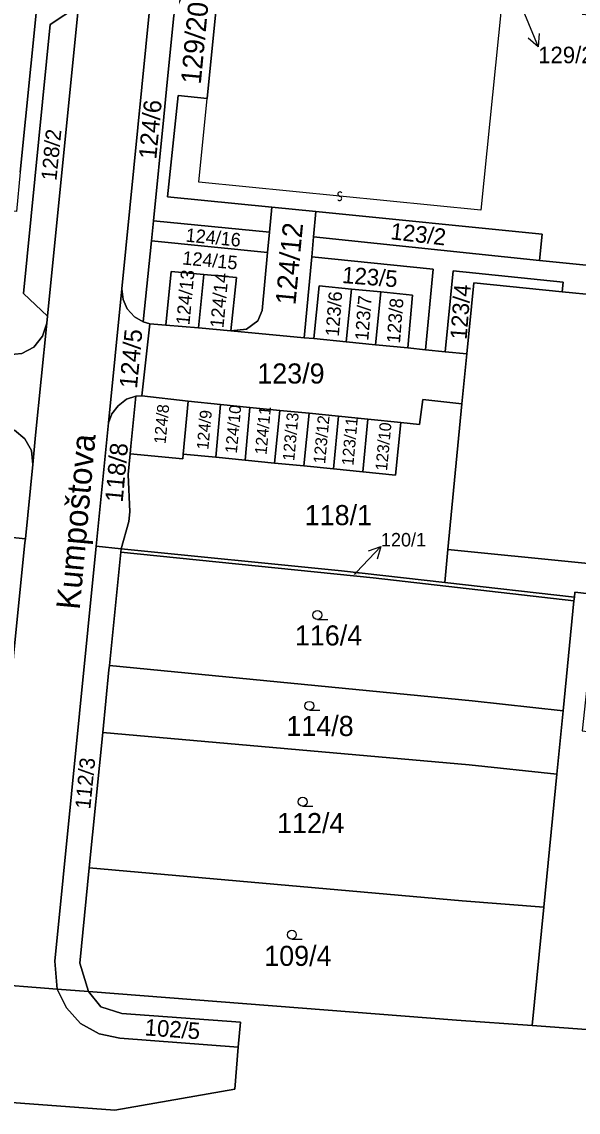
# Model space of a CAD drawing. Extents: x -598233 to -596890, y -1157848 to -1156431.
# Drawn here: x -597847.5 to -597800.5, y -1156974 to -1156881.8 of the extents above; entities that cross this region are included whole.
import ezdxf

# ---------------------------------------------------------------- set-up
doc = ezdxf.new("R2010")
doc.units = 0
for name, color, linetype in [('Level 1', 7, 'Continuous'), ('Level 11', 7, 'Continuous'), ('Level 13', 7, 'Continuous'), ('Level 3', 7, 'Continuous'), ('Level 4', 7, 'Continuous'), ('Level 5', 7, 'Continuous'), ('Level 57', 7, 'Continuous'), ('Level 60', 7, 'Continuous')]:
    doc.layers.add(name, color=color, linetype=linetype)

msp = doc.modelspace()

# ---------------------------------------------------------------- linework, layer by layer
at = {"layer": 'Level 1'}
for points in [[(-597847.67, -1156894.51), (-597845.88, -1156876.55), (-597853.45, -1156875.79)], [(-597822.69, -1156878.9), (-597830.85, -1156878.09), (-597831.87, -1156888.28)], [(-597845.37, -1156906.68), (-597847.41, -1156904.77), (-597845.14, -1156882.03), (-597842.76, -1156880.46)], [(-597842.76, -1156880.46), (-597845.37, -1156906.68)], [(-597839.09, -1156904.37), (-597836.71, -1156880.5)], [(-597836.42, -1156898.63), (-597835.54, -1156889.82), (-597835.31, -1156887.49), (-597834.69, -1156881.26)], [(-597831.87, -1156888.28), (-597834.33, -1156888.02), (-597835.21, -1156896.58), (-597826.39, -1156897.46)], [(-597826.39, -1156897.46), (-597826.6, -1156899.58)], [(-597822.67, -1156897.83), (-597826.39, -1156897.46)], [(-597836.42, -1156898.63), (-597836.59, -1156900.31)], [(-597826.6, -1156899.58), (-597836.42, -1156898.63)], [(-597822.87, -1156899.98), (-597822.67, -1156897.83)], [(-597822.67, -1156897.83), (-597803.55, -1156899.74), (-597803.79, -1156901.97)], [(-597826.76, -1156901.29), (-597826.6, -1156899.58)], [(-597837.28, -1156907.15), (-597836.59, -1156900.31)], [(-597836.59, -1156900.31), (-597826.76, -1156901.29)], [(-597823.01, -1156901.67), (-597822.87, -1156899.98)], [(-597803.79, -1156901.97), (-597822.87, -1156899.98)], [(-597826.76, -1156901.29), (-597827.23, -1156906.19), (-597827.6, -1156907.07), (-597828.54, -1156907.78), (-597829.86, -1156907.92)], [(-597823.01, -1156901.67), (-597823.68, -1156908.51)], [(-597813.42, -1156909.51), (-597812.76, -1156902.69), (-597823.01, -1156901.67)], [(-597803.79, -1156901.97), (-597786.52, -1156903.7), (-597786.36, -1156901.78), (-597783.58, -1156902.02), (-597783.65, -1156902.74)], [(-597835.36, -1156907.44), (-597834.92, -1156902.9), (-597832.16, -1156903.16)], [(-597832.16, -1156903.16), (-597832.61, -1156907.67)], [(-597829.86, -1156907.92), (-597829.39, -1156903.42), (-597832.16, -1156903.16)], [(-597801.85, -1156904.61), (-597801.78, -1156903.81), (-597811.08, -1156902.85), (-597811.74, -1156909.69)], [(-597822.85, -1156908.57), (-597822.4, -1156904.11), (-597819.67, -1156904.38)], [(-597809.92, -1156909.87), (-597809.33, -1156903.87), (-597801.85, -1156904.61)], [(-597840.22, -1156915.7), (-597839.09, -1156904.37)], [(-597837.28, -1156907.15), (-597838.02, -1156906.72), (-597838.63, -1156906.06), (-597838.97, -1156905.26), (-597839.09, -1156904.37)], [(-597819.67, -1156904.38), (-597820.13, -1156908.85)], [(-597817.18, -1156904.63), (-597819.67, -1156904.38)], [(-597817.64, -1156909.09), (-597817.18, -1156904.63)], [(-597814.91, -1156909.36), (-597814.51, -1156904.89), (-597817.18, -1156904.63)], [(-597801.85, -1156904.61), (-597796.06, -1156905.19)], [(-597845.37, -1156906.68), (-597845.43, -1156907.28)], [(-597853.85, -1156909.43), (-597848.73, -1156909.95), (-597847.54, -1156909.83), (-597846.51, -1156909.29), (-597845.79, -1156908.37), (-597845.43, -1156907.28)], [(-597845.43, -1156907.28), (-597846.37, -1156916.72), (-597846.62, -1156919.2)], [(-597837.39, -1156913.42), (-597836.73, -1156907.33)], [(-597836.73, -1156907.33), (-597837.28, -1156907.15)], [(-597835.36, -1156907.44), (-597836.73, -1156907.33)], [(-597832.61, -1156907.67), (-597835.36, -1156907.44)], [(-597832.61, -1156907.67), (-597829.86, -1156907.92)], [(-597823.68, -1156908.51), (-597829.86, -1156907.92)], [(-597823.68, -1156908.51), (-597822.85, -1156908.57)], [(-597820.13, -1156908.85), (-597822.85, -1156908.57)], [(-597820.13, -1156908.85), (-597817.64, -1156909.09)], [(-597817.64, -1156909.09), (-597814.91, -1156909.36)], [(-597813.42, -1156909.51), (-597814.91, -1156909.36)], [(-597811.74, -1156909.69), (-597813.42, -1156909.51)], [(-597811.74, -1156909.69), (-597809.92, -1156909.87)], [(-597810.33, -1156914.08), (-597809.92, -1156909.87)], [(-597837.91, -1156913.44), (-597838.7, -1156913.7), (-597839.39, -1156914.24), (-597839.92, -1156914.92), (-597840.22, -1156915.7)], [(-597838.38, -1156918.3), (-597838.31, -1156917.65), (-597837.91, -1156913.44)], [(-597837.39, -1156913.42), (-597837.91, -1156913.44)], [(-597833.49, -1156913.87), (-597837.39, -1156913.42)], [(-597833.49, -1156913.87), (-597833.89, -1156918.33)], [(-597830.75, -1156914.14), (-597833.49, -1156913.87)], [(-597831.15, -1156918.6), (-597830.75, -1156914.14)], [(-597828.26, -1156914.39), (-597830.75, -1156914.14)], [(-597810.33, -1156914.08), (-597813.63, -1156913.72), (-597813.92, -1156915.84), (-597815.51, -1156915.66)], [(-597811.53, -1156926.41), (-597810.33, -1156914.08)], [(-597828.26, -1156914.39), (-597828.66, -1156918.84)], [(-597825.74, -1156914.64), (-597828.26, -1156914.39)], [(-597826.18, -1156919.1), (-597825.74, -1156914.64)], [(-597823.26, -1156914.88), (-597825.74, -1156914.64)], [(-597823.69, -1156919.33), (-597823.26, -1156914.88)], [(-597820.77, -1156915.12), (-597823.26, -1156914.88)], [(-597821.2, -1156919.59), (-597820.77, -1156915.12)], [(-597818.28, -1156915.38), (-597820.77, -1156915.12)], [(-597852.56, -1156918.42), (-597852.18, -1156917.37), (-597851.42, -1156916.5), (-597850.37, -1156916), (-597849.22, -1156915.92), (-597848.15, -1156916.3), (-597847.28, -1156917.04), (-597846.72, -1156918.02), (-597846.62, -1156919.2)], [(-597841.26, -1156926.12), (-597840.22, -1156915.7)], [(-597818.72, -1156919.83), (-597818.28, -1156915.38)], [(-597818.72, -1156919.83), (-597815.96, -1156920.11), (-597815.51, -1156915.66)], [(-597815.51, -1156915.66), (-597818.28, -1156915.38)], [(-597839.15, -1156926.33), (-597838.5, -1156924.02), (-597838.42, -1156923.21), (-597838.55, -1156920.05), (-597838.38, -1156918.3)], [(-597833.89, -1156918.33), (-597833.93, -1156918.72), (-597838.38, -1156918.3)], [(-597831.15, -1156918.6), (-597833.89, -1156918.33)], [(-597828.66, -1156918.84), (-597831.15, -1156918.6)], [(-597828.66, -1156918.84), (-597826.18, -1156919.1)], [(-597846.62, -1156919.2), (-597847.24, -1156925.49)], [(-597826.18, -1156919.1), (-597823.69, -1156919.33)], [(-597823.69, -1156919.33), (-597821.2, -1156919.59)], [(-597821.2, -1156919.59), (-597818.72, -1156919.83)], [(-597847.24, -1156925.49), (-597849.11, -1156925.31)], [(-597847.24, -1156925.49), (-597847.27, -1156925.81), (-597848.23, -1156935.41), (-597848.26, -1156935.77), (-597848.8, -1156941.13), (-597849.94, -1156952.57), (-597850.78, -1156961.04)], [(-597841.26, -1156926.12), (-597844.76, -1156961.19), (-597844.54, -1156963.55)], [(-597841.26, -1156926.12), (-597839.15, -1156926.33)], [(-597839.15, -1156926.33), (-597839.18, -1156926.63)], [(-597839.15, -1156926.33), (-597820.52, -1156928.21), (-597811.77, -1156929.19)], [(-597840.13, -1156936.21), (-597839.18, -1156926.63)], [(-597800.86, -1156930.73), (-597817.83, -1156928.8), (-597839.18, -1156926.63)], [(-597811.53, -1156926.41), (-597811.77, -1156929.19)], [(-597734.12, -1156934.12), (-597811.53, -1156926.41)], [(-597811.77, -1156929.19), (-597800.83, -1156930.42)], [(-597786.67, -1156931.6), (-597800.79, -1156930), (-597800.83, -1156930.42)], [(-597800.86, -1156930.73), (-597801.78, -1156940.03)], [(-597800.83, -1156930.42), (-597800.86, -1156930.73)], [(-597840.7, -1156941.85), (-597840.17, -1156936.57), (-597840.13, -1156936.21)], [(-597801.78, -1156940.03), (-597809.47, -1156939.2), (-597840.13, -1156936.21)], [(-597801.78, -1156940.03), (-597802.31, -1156945.39)], [(-597841.84, -1156953.29), (-597840.7, -1156941.85)], [(-597802.31, -1156945.39), (-597809.73, -1156944.6), (-597840.7, -1156941.85)], [(-597803.42, -1156956.64), (-597802.31, -1156945.39)], [(-597841.91, -1156963.76), (-597842.64, -1156961.36), (-597841.84, -1156953.29)], [(-597803.42, -1156956.64), (-597810.3, -1156956.09), (-597841.84, -1156953.29)], [(-597804.41, -1156966.64), (-597803.42, -1156956.64)], [(-598001.49, -1156961.77), (-597839.67, -1156973.77), (-597829.53, -1156972.01), (-597829.24, -1156968.46)], [(-597850.98, -1156963.05), (-597844.54, -1156963.55)], [(-597829.24, -1156968.46), (-597839.26, -1156967.71), (-597841, -1156967.33), (-597842.57, -1156966.47), (-597843.76, -1156965.14), (-597844.54, -1156963.55)], [(-597844.54, -1156963.55), (-597841.91, -1156963.76)], [(-597841.91, -1156963.76), (-597840.87, -1156965.06), (-597839.08, -1156965.6), (-597829.05, -1156966.34), (-597829.24, -1156968.46)], [(-597804.41, -1156966.64), (-597810.8, -1156966.17), (-597841.91, -1156963.76)], [(-597804.41, -1156966.64), (-597790.25, -1156967.68)]]:
    msp.add_lwpolyline(points, dxfattribs=at)
at = {"layer": 'Level 13'}
for centre, start, end in [((-597820.68, -1156896.723), 211.71926, 83.81725), ((-597820.641, -1156896.357), 31.5048, 264.0948)]:
    msp.add_arc(centre, 0.184, start, end, dxfattribs=at)
at = {"layer": 'Level 3'}
msp.add_lwpolyline([(-597807, -1156880.46), (-597808.74, -1156897.72), (-597832.58, -1156895.36), (-597831.87, -1156888.28)], dxfattribs=at)
at = {"layer": 'Level 5'}
for p, q in [((-597822.55, -1156932.31), (-597821.675, -1156932.31)), ((-597823.23, -1156939.98), (-597822.355, -1156939.98)), ((-597823.8, -1156948.09), (-597822.925, -1156948.09)), ((-597824.71, -1156959.33), (-597823.835, -1156959.33))]:
    msp.add_line(p, q, dxfattribs=at)
for centre in [(-597822.55, -1156931.935), (-597823.23, -1156939.605), (-597823.8, -1156947.715), (-597824.71, -1156958.955)]:
    msp.add_circle(centre, 0.375, dxfattribs=at)
at = {"layer": 'Level 57'}
for p, q in [((-597805.043, -1156881.13), (-597803.89, -1156883.9)), ((-597819.245, -1156928.316), (-597817.18, -1156926.14)), ((-597819.42, -1156928.5), (-597819.245, -1156928.316))]:
    msp.add_line(p, q, dxfattribs=at)
for points in [[(-597803.813, -1156882.784), (-597803.89, -1156883.9), (-597804.736, -1156883.169)], [(-597818.231, -1156926.521), (-597817.18, -1156926.14), (-597817.505, -1156927.21)]]:
    msp.add_lwpolyline(points, dxfattribs=at)
at = {"layer": 'Level 60'}
for points in [[(-597924.66, -1156868.68), (-597912.89, -1156869.86), (-597870.08, -1156874.13), (-597853.45, -1156875.79), (-597845.88, -1156876.55), (-597847.67, -1156894.51), (-597847.98, -1156897.84), (-597872.79, -1156895.42), (-597878.73, -1156894.84), (-597896.71, -1156893.08), (-597896.99, -1156895.59), (-597888.88, -1156896.39), (-597888.91, -1156896.69), (-597890.67, -1156914.32), (-597914.9, -1156911.93), (-597913.45, -1156897.52), (-597913.09, -1156893.99), (-597901.17, -1156895.17), (-597900.87, -1156892.64), (-597942.21, -1156888.49), (-597940.73, -1156873.76), (-597940.07, -1156867.14), (-597937.1, -1156867.44)], [(-597838.02, -1156906.72), (-597838.63, -1156906.06), (-597838.97, -1156905.26), (-597839.09, -1156904.37), (-597836.71, -1156880.5), (-597836.02, -1156878.32), (-597834.18, -1156876.31), (-597834.69, -1156881.26), (-597835.31, -1156887.49), (-597835.54, -1156889.82), (-597836.42, -1156898.63), (-597836.59, -1156900.31), (-597837.28, -1156907.15)], [(-597822.56, -1156877.49), (-597822.69, -1156878.9), (-597830.85, -1156878.09), (-597831.87, -1156888.28), (-597834.33, -1156888.02), (-597835.21, -1156896.58), (-597826.39, -1156897.46), (-597826.6, -1156899.58), (-597836.42, -1156898.63), (-597835.54, -1156889.82), (-597835.31, -1156887.49), (-597834.69, -1156881.26), (-597833.75, -1156879), (-597832.41, -1156877.94), (-597830.74, -1156877.75), (-597824.33, -1156878.36), (-597824.21, -1156877.34)], [(-597842.76, -1156880.46), (-597845.37, -1156906.68), (-597847.41, -1156904.77), (-597845.14, -1156882.03)], [(-597823.01, -1156901.67), (-597823.68, -1156908.51), (-597829.86, -1156907.92), (-597828.54, -1156907.78), (-597827.6, -1156907.07), (-597827.23, -1156906.19), (-597826.76, -1156901.29), (-597826.6, -1156899.58), (-597826.39, -1156897.46), (-597822.67, -1156897.83), (-597822.87, -1156899.98)], [(-597836.42, -1156898.63), (-597826.6, -1156899.58), (-597826.76, -1156901.29), (-597836.59, -1156900.31)], [(-597822.87, -1156899.98), (-597822.67, -1156897.83), (-597803.55, -1156899.74), (-597803.79, -1156901.97)], [(-597836.59, -1156900.31), (-597826.76, -1156901.29), (-597827.23, -1156906.19), (-597827.6, -1156907.07), (-597828.54, -1156907.78), (-597829.86, -1156907.92), (-597829.39, -1156903.42), (-597832.16, -1156903.16), (-597834.92, -1156902.9), (-597835.36, -1156907.44), (-597836.73, -1156907.33), (-597837.28, -1156907.15)], [(-597813.42, -1156909.51), (-597814.91, -1156909.36), (-597814.51, -1156904.89), (-597817.18, -1156904.63), (-597819.67, -1156904.38), (-597822.4, -1156904.11), (-597822.85, -1156908.57), (-597823.68, -1156908.51), (-597823.01, -1156901.67), (-597812.76, -1156902.69)], [(-597832.16, -1156903.16), (-597832.61, -1156907.67), (-597835.36, -1156907.44), (-597834.92, -1156902.9)], [(-597829.39, -1156903.42), (-597829.86, -1156907.92), (-597832.61, -1156907.67), (-597832.16, -1156903.16)], [(-597809.33, -1156903.87), (-597809.92, -1156909.87), (-597811.74, -1156909.69), (-597811.08, -1156902.85), (-597801.78, -1156903.81), (-597801.85, -1156904.61)], [(-597819.67, -1156904.38), (-597820.13, -1156908.85), (-597822.85, -1156908.57), (-597822.4, -1156904.11)], [(-597732.9, -1156924.28), (-597733.17, -1156927), (-597733.89, -1156934.14), (-597734.12, -1156934.12), (-597811.53, -1156926.41), (-597810.33, -1156914.08), (-597809.92, -1156909.87), (-597809.33, -1156903.87), (-597801.85, -1156904.61), (-597796.06, -1156905.19), (-597771.57, -1156907.63), (-597765.37, -1156908.24), (-597744.95, -1156910.27), (-597739.08, -1156910.86), (-597731.63, -1156911.6)], [(-597837.91, -1156913.44), (-597838.7, -1156913.7), (-597839.39, -1156914.24), (-597839.92, -1156914.92), (-597840.22, -1156915.7), (-597839.09, -1156904.37), (-597838.97, -1156905.26), (-597838.63, -1156906.06), (-597838.02, -1156906.72), (-597837.28, -1156907.15), (-597836.73, -1156907.33), (-597837.39, -1156913.42)], [(-597819.67, -1156904.38), (-597817.18, -1156904.63), (-597817.64, -1156909.09), (-597820.13, -1156908.85)], [(-597814.51, -1156904.89), (-597814.91, -1156909.36), (-597817.64, -1156909.09), (-597817.18, -1156904.63)], [(-597809.92, -1156909.87), (-597810.33, -1156914.08), (-597813.63, -1156913.72), (-597813.92, -1156915.84), (-597815.51, -1156915.66), (-597818.28, -1156915.38), (-597820.77, -1156915.12), (-597823.26, -1156914.88), (-597825.74, -1156914.64), (-597828.26, -1156914.39), (-597830.75, -1156914.14), (-597833.49, -1156913.87), (-597837.39, -1156913.42), (-597836.73, -1156907.33), (-597835.36, -1156907.44), (-597832.61, -1156907.67), (-597829.86, -1156907.92), (-597823.68, -1156908.51), (-597822.85, -1156908.57), (-597820.13, -1156908.85), (-597817.64, -1156909.09), (-597814.91, -1156909.36), (-597813.42, -1156909.51), (-597811.74, -1156909.69)], [(-597839.15, -1156926.33), (-597841.26, -1156926.12), (-597840.22, -1156915.7), (-597839.92, -1156914.92), (-597839.39, -1156914.24), (-597838.7, -1156913.7), (-597837.91, -1156913.44), (-597838.31, -1156917.65), (-597838.38, -1156918.3), (-597838.55, -1156920.05), (-597838.42, -1156923.21), (-597838.5, -1156924.02)], [(-597837.39, -1156913.42), (-597833.49, -1156913.87), (-597833.89, -1156918.33), (-597833.93, -1156918.72), (-597838.38, -1156918.3), (-597838.31, -1156917.65), (-597837.91, -1156913.44)], [(-597820.52, -1156928.21), (-597839.15, -1156926.33), (-597838.5, -1156924.02), (-597838.42, -1156923.21), (-597838.55, -1156920.05), (-597838.38, -1156918.3), (-597833.93, -1156918.72), (-597833.89, -1156918.33), (-597831.15, -1156918.6), (-597828.66, -1156918.84), (-597826.18, -1156919.1), (-597823.69, -1156919.33), (-597821.2, -1156919.59), (-597818.72, -1156919.83), (-597815.96, -1156920.11), (-597815.51, -1156915.66), (-597813.92, -1156915.84), (-597813.63, -1156913.72), (-597810.33, -1156914.08), (-597811.53, -1156926.41), (-597811.77, -1156929.19)], [(-597833.49, -1156913.87), (-597830.75, -1156914.14), (-597831.15, -1156918.6), (-597833.89, -1156918.33)], [(-597830.75, -1156914.14), (-597828.26, -1156914.39), (-597828.66, -1156918.84), (-597831.15, -1156918.6)], [(-597828.26, -1156914.39), (-597825.74, -1156914.64), (-597826.18, -1156919.1), (-597828.66, -1156918.84)], [(-597825.74, -1156914.64), (-597823.26, -1156914.88), (-597823.69, -1156919.33), (-597826.18, -1156919.1)], [(-597823.26, -1156914.88), (-597820.77, -1156915.12), (-597821.2, -1156919.59), (-597823.69, -1156919.33)], [(-597820.77, -1156915.12), (-597818.28, -1156915.38), (-597818.72, -1156919.83), (-597821.2, -1156919.59)], [(-597818.28, -1156915.38), (-597815.51, -1156915.66), (-597815.96, -1156920.11), (-597818.72, -1156919.83)], [(-597849.11, -1156925.31), (-597847.24, -1156925.49), (-597847.27, -1156925.81), (-597848.23, -1156935.41), (-597848.26, -1156935.77), (-597848.8, -1156941.13), (-597849.94, -1156952.57), (-597850.78, -1156961.04), (-597852.65, -1156960.83), (-597851.81, -1156952.4), (-597850.67, -1156940.96), (-597850.14, -1156935.59), (-597850.1, -1156935.23), (-597849.14, -1156925.62)], [(-597840.7, -1156941.85), (-597841.84, -1156953.29), (-597842.64, -1156961.36), (-597841.91, -1156963.76), (-597844.54, -1156963.55), (-597844.76, -1156961.19), (-597841.26, -1156926.12), (-597839.15, -1156926.33), (-597839.18, -1156926.63), (-597840.13, -1156936.21), (-597840.17, -1156936.57)], [(-597800.86, -1156930.73), (-597817.83, -1156928.8), (-597839.18, -1156926.63), (-597839.15, -1156926.33), (-597820.52, -1156928.21), (-597811.77, -1156929.19), (-597800.83, -1156930.42)], [(-597801.78, -1156940.03), (-597809.47, -1156939.2), (-597840.13, -1156936.21), (-597839.18, -1156926.63), (-597817.83, -1156928.8), (-597800.86, -1156930.73)], [(-597734.12, -1156934.12), (-597734.53, -1156937.52), (-597757.78, -1156934.88), (-597772.34, -1156933.23), (-597786.67, -1156931.6), (-597800.79, -1156930), (-597800.83, -1156930.42), (-597811.77, -1156929.19), (-597811.53, -1156926.41)], [(-597804.41, -1156966.64), (-597803.42, -1156956.64), (-597802.31, -1156945.39), (-597801.78, -1156940.03), (-597800.86, -1156930.73), (-597800.83, -1156930.42), (-597800.79, -1156930), (-597786.67, -1156931.6), (-597787.02, -1156935.17), (-597799.33, -1156933.85), (-597800.18, -1156941.72), (-597799.11, -1156941.86), (-597799.41, -1156944.45), (-597794.17, -1156944.98), (-597794.16, -1156945.36), (-597788.1, -1156946.01), (-597788.97, -1156954.81), (-597795.67, -1156953.97), (-597796.72, -1156964.08), (-597789.96, -1156964.79), (-597790.25, -1156967.68)], [(-597802.31, -1156945.39), (-597809.73, -1156944.6), (-597840.7, -1156941.85), (-597840.17, -1156936.57), (-597840.13, -1156936.21), (-597809.47, -1156939.2), (-597801.78, -1156940.03)], [(-597803.42, -1156956.64), (-597810.3, -1156956.09), (-597841.84, -1156953.29), (-597840.7, -1156941.85), (-597809.73, -1156944.6), (-597802.31, -1156945.39)], [(-597810.3, -1156956.09), (-597803.42, -1156956.64), (-597804.41, -1156966.64), (-597810.8, -1156966.17), (-597841.91, -1156963.76), (-597842.64, -1156961.36), (-597841.84, -1156953.29)], [(-597841.91, -1156963.76), (-597840.87, -1156965.06), (-597839.08, -1156965.6), (-597829.05, -1156966.34), (-597829.24, -1156968.46), (-597839.26, -1156967.71), (-597841, -1156967.33), (-597842.57, -1156966.47), (-597843.76, -1156965.14), (-597844.54, -1156963.55)]]:
    msp.add_lwpolyline(points, close=True, dxfattribs=at)
for points in [[(-597847.67, -1156894.51), (-597845.88, -1156876.55)], [(-597800.17, -1156881.14), (-597776.34, -1156883.52), (-597765.47, -1156884.6), (-597760.62, -1156885.08), (-597752.49, -1156885.88), (-597753.11, -1156892.11), (-597753.48, -1156895.89), (-597753.52, -1156896.25), (-597751.05, -1156896.5), (-597751.96, -1156905.89), (-597783.65, -1156902.74), (-597783.58, -1156902.02), (-597786.36, -1156901.78), (-597786.52, -1156903.7), (-597803.79, -1156901.97), (-597803.55, -1156899.74), (-597822.67, -1156897.83), (-597826.39, -1156897.46), (-597835.21, -1156896.58), (-597834.33, -1156888.02), (-597831.87, -1156888.28), (-597830.85, -1156878.09)], [(-597836.71, -1156880.5), (-597839.09, -1156904.37), (-597840.22, -1156915.7), (-597841.26, -1156926.12), (-597844.76, -1156961.19), (-597844.54, -1156963.55), (-597850.98, -1156963.05), (-597850.78, -1156961.04), (-597849.94, -1156952.57), (-597848.8, -1156941.13), (-597848.26, -1156935.77), (-597848.23, -1156935.41), (-597847.27, -1156925.81), (-597847.24, -1156925.49), (-597846.62, -1156919.2), (-597846.37, -1156916.72), (-597845.43, -1156907.28), (-597845.37, -1156906.68), (-597842.76, -1156880.46)], [(-597842.76, -1156880.46), (-597845.14, -1156882.03), (-597847.41, -1156904.77), (-597845.37, -1156906.68), (-597845.43, -1156907.28), (-597845.79, -1156908.37), (-597846.51, -1156909.29), (-597847.54, -1156909.83), (-597848.73, -1156909.95)], [(-597796.06, -1156905.19), (-597801.85, -1156904.61), (-597801.78, -1156903.81), (-597811.08, -1156902.85), (-597811.74, -1156909.69), (-597813.42, -1156909.51), (-597812.76, -1156902.69), (-597823.01, -1156901.67), (-597822.87, -1156899.98), (-597803.79, -1156901.97), (-597786.52, -1156903.7)], [(-597848.73, -1156909.95), (-597847.54, -1156909.83), (-597846.51, -1156909.29), (-597845.79, -1156908.37), (-597845.43, -1156907.28), (-597846.37, -1156916.72), (-597846.62, -1156919.2), (-597846.72, -1156918.02), (-597847.28, -1156917.04), (-597848.15, -1156916.3)], [(-597848.15, -1156916.3), (-597847.28, -1156917.04), (-597846.72, -1156918.02), (-597846.62, -1156919.2), (-597847.24, -1156925.49), (-597849.11, -1156925.31)], [(-598001.49, -1156961.77), (-597839.67, -1156973.77), (-597829.53, -1156972.01), (-597829.24, -1156968.46), (-597829.05, -1156966.34), (-597839.08, -1156965.6), (-597840.87, -1156965.06), (-597841.91, -1156963.76), (-597810.8, -1156966.17), (-597804.41, -1156966.64), (-597790.25, -1156967.68), (-597775.87, -1156968.75), (-597761.25, -1156969.82), (-597756.73, -1156970.15), (-597748.02, -1156970.8), (-597741.12, -1156971.31), (-597737.05, -1156971.61), (-597728.72, -1156972.17), (-597771.93, -1156976.51), (-597816.86, -1156986.47), (-597833.49, -1156992.82), (-597918.66, -1156993.37)], [(-597850.98, -1156963.05), (-597844.54, -1156963.55), (-597843.76, -1156965.14), (-597842.57, -1156966.47), (-597841, -1156967.33), (-597839.26, -1156967.71), (-597829.24, -1156968.46), (-597829.53, -1156972.01), (-597839.67, -1156973.77), (-598001.49, -1156961.77)]]:
    msp.add_lwpolyline(points, dxfattribs=at)

# ---------------------------------------------------------------- texts
at = {"layer": 'Level 11'}
msp.add_text('Kumpoštova', height=2, rotation=84.78153, dxfattribs=at).set_placement((-597842.647, -1156931.531))
at = {"layer": 'Level 4'}
for s, height, rotation, p in [('129/20', 1.7, 84.6, (-597832.412, -1156887.118)), ('124/6', 1.5, 84.6, (-597836.174, -1156893.462)), ('128/2', 1.3, 84.31533, (-597844.616, -1156895.265)), ('124/16', 1.14, 354.6, (-597833.723, -1156900.374)), ('124/12', 1.7, 84.6, (-597824.411, -1156905.779)), ('123/2', 1.4, 353.38266, (-597816.426, -1156900.166)), ('124/15', 1.14, 354.6, (-597834.001, -1156902.301)), ('124/13', 1.14, 84.6, (-597833.371, -1156907.454)), ('124/14', 1.14, 84.6, (-597830.496, -1156907.713)), ('123/5', 1.4, 355.5, (-597820.499, -1156903.869)), ('123/4', 1.4, 85.5, (-597809.938, -1156908.705)), ('123/6', 1.14, 85.5, (-597820.742, -1156908.428)), ('123/7', 1.14, 85.5, (-597818.25, -1156908.775)), ('123/8', 1.14, 85.5, (-597815.572, -1156909)), ('124/5', 1.5, 84.6, (-597837.808, -1156912.839)), ('124/8', 1, 84.6, (-597835.387, -1156917.505)), ('124/10', 1, 84.6, (-597829.364, -1156918.305)), ('124/9', 1, 84.6, (-597831.776, -1156917.995)), ('124/11', 1, 84.6, (-597826.856, -1156918.421)), ('123/13', 1, 84.6, (-597824.511, -1156918.941)), ('123/12', 1, 84.6, (-597821.901, -1156919.184)), ('123/11', 1, 84.6, (-597819.51, -1156919.336)), ('123/10', 1, 84.6, (-597816.668, -1156919.779)), ('118/8', 1.5, 84.6, (-597839.017, -1156922.453)), ('112/3', 1.3, 84.30921, (-597841.753, -1156948.384)), ('102/5', 1.4, 355.78044, (-597837.191, -1156967.457))]:
    msp.add_text(s, height=height, rotation=rotation, dxfattribs=at).set_placement(p)
for s, height, p in [('123/9', 1.7, (-597827.634, -1156912.37)), ('118/1', 1.7, (-597823.622, -1156924.34)), ('120/1', 0.1, (-597819.42, -1156928.5)), ('116/4', 1.7, (-597824.455, -1156934.51)), ('114/8', 1.7, (-597825.173, -1156942.16)), ('112/4', 1.7, (-597825.96, -1156950.37)), ('109/4', 1.7, (-597827.046, -1156961.59))]:
    msp.add_text(s, height=height, dxfattribs=at).set_placement(p)
at = {"layer": 'Level 57'}
for s, height, p in [('129/21', 1.4, (-597803.89, -1156885.3)), ('120/1', 1.14, (-597817.18, -1156926.14))]:
    msp.add_text(s, height=height, dxfattribs=at).set_placement(p)

doc.saveas('drawing.dxf')
